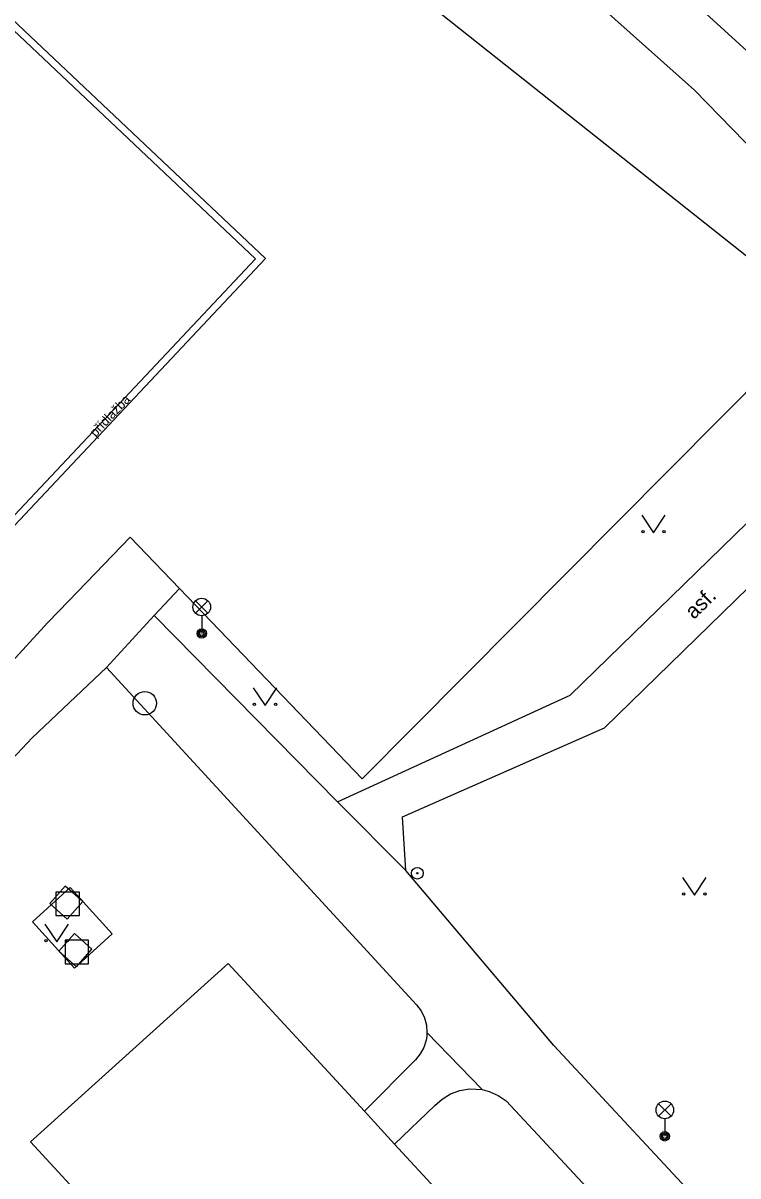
# Model space of a CAD drawing. Extents: x -598932 to -598196, y -1162207 to -1161504.
# Drawn here: x -598901.6 to -598871.09, y -1161841.73 to -1161792.56 of the extents above; entities that cross this region are included whole.
import ezdxf

# ---------------------------------------------------------------- set-up
doc = ezdxf.new("R2010")
doc.units = 0
for name, color, linetype in [('Level 25', 7, 'Continuous'), ('Level 26', 7, 'Continuous'), ('Level 27', 7, 'Continuous'), ('Level 33', 7, 'Continuous'), ('Level 36', 7, 'Continuous'), ('specificka linie pasportu komunikaci', 7, 'Continuous'), ('TM - budovy zdene_ betonove - VP', 7, 'Continuous'), ('TM - chodniky - VP', 7, 'Continuous'), ('TM - plot dreveny_ kovovy - VP', 7, 'Continuous'), ('TM - popis povrchu', 7, 'Continuous'), ('TM - rozhrani ploch obecne - NP', 7, 'Continuous'), ('TM - rozhrani ploch obecne - VP', 7, 'Continuous')]:
    doc.layers.add(name, color=color, linetype=linetype)

msp = doc.modelspace()

# ---------------------------------------------------------------- linework, layer by layer
at = {"layer": 'Level 25'}
for radius in [0.25, 0.0303]:
    msp.add_circle((-598884.77, -1161828.82), radius, dxfattribs=at)
at = {"layer": 'Level 26'}
for points in [[(-598900.456, -1161830.111), (-598899.709, -1161830.776), (-598899.044, -1161830.029), (-598899.791, -1161829.364)], [(-598900.19, -1161830.62), (-598899.19, -1161830.62), (-598899.19, -1161829.62), (-598900.19, -1161829.62)], [(-598900.066, -1161832.141), (-598899.319, -1161832.806), (-598898.654, -1161832.059), (-598899.401, -1161831.394)], [(-598899.8, -1161832.68), (-598898.8, -1161832.68), (-598898.8, -1161831.68), (-598899.8, -1161831.68)]]:
    msp.add_lwpolyline(points, close=True, dxfattribs=at)
at = {"layer": 'Level 27'}
msp.add_circle((-598896.4, -1161821.57), 0.5, dxfattribs=at)
at = {"layer": 'Level 33'}
for p, q in [((-598894.235, -1161817.73), (-598893.705, -1161817.2)), ((-598894.235, -1161817.2), (-598893.705, -1161817.73)), ((-598893.97, -1161817.84), (-598893.97, -1161818.59)), ((-598874.475, -1161839.18), (-598873.945, -1161838.65)), ((-598874.475, -1161838.65), (-598873.945, -1161839.18)), ((-598874.21, -1161839.29), (-598874.21, -1161840.04))]:
    msp.add_line(p, q, dxfattribs=at)
for centre, radius in [((-598893.97, -1161817.465), 0.375), ((-598893.97, -1161818.59), 0.2), ((-598893.97, -1161818.59), 0.145), ((-598893.97, -1161818.59), 0.0876), ((-598874.21, -1161838.915), 0.375), ((-598874.21, -1161840.04), 0.2), ((-598874.21, -1161840.04), 0.145), ((-598874.21, -1161840.04), 0.0876)]:
    msp.add_circle(centre, radius, dxfattribs=at)
at = {"layer": 'Level 36'}
for points in [[(-598875.19, -1161813.55), (-598874.69, -1161814.3), (-598874.19, -1161813.55)], [(-598891.77, -1161820.91), (-598891.27, -1161821.66), (-598890.77, -1161820.91)], [(-598873.45, -1161829), (-598872.95, -1161829.75), (-598872.45, -1161829)], [(-598900.66, -1161830.99), (-598900.16, -1161831.74), (-598899.66, -1161830.99)]]:
    msp.add_lwpolyline(points, dxfattribs=at)
for centre in [(-598875.14, -1161814.25), (-598874.241, -1161814.25), (-598891.72, -1161821.61), (-598890.821, -1161821.61), (-598873.4, -1161829.7), (-598872.501, -1161829.7), (-598900.61, -1161831.69), (-598899.711, -1161831.69)]:
    msp.add_circle(centre, 0.05, dxfattribs=at)
at = {"layer": 'specificka linie pasportu komunikaci'}
for points in [[(-598898.04, -1161820.05), (-598896, -1161817.83)], [(-598885.26, -1161828.7), (-598888.18, -1161825.78)], [(-598882, -1161838.05), (-598884.36, -1161835.61)]]:
    msp.add_lwpolyline(points, dxfattribs=at)
at = {"layer": 'TM - budovy zdene_ betonove - VP'}
for points in [[(-598901.28, -1161840.28), (-598892.84, -1161832.67)], [(-598892.84, -1161832.67), (-598887.03, -1161838.97)], [(-598887.03, -1161838.97), (-598885.74, -1161840.37)], [(-598895.56, -1161846.48), (-598901.28, -1161840.28)], [(-598885.74, -1161840.37), (-598880.07, -1161846.52)]]:
    msp.add_lwpolyline(points, dxfattribs=at)
at = {"layer": 'TM - chodniky - VP'}
for points in [[(-598880.74, -1161784.6), (-598866.42, -1161797.65), (-598860.43, -1161803.84), (-598803.26, -1161864)], [(-598894.92, -1161816.68), (-598896, -1161817.83), (-598888.18, -1161825.78), (-598878.25, -1161821.22), (-598862.62, -1161806.01), (-598865.42, -1161803.14), (-598872.95, -1161795.42), (-598882.49, -1161786.91)], [(-598867.84, -1161813.9), (-598809.56, -1161873.6), (-598820.89, -1161890.44), (-598832.15, -1161883.16), (-598841.68, -1161875.32), (-598851.13, -1161866.08), (-598878.95, -1161836.17), (-598885.26, -1161828.7), (-598885.4, -1161826.42), (-598876.78, -1161822.62), (-598867.84, -1161813.9)], [(-598898.04, -1161820.05), (-598901.21, -1161823.05)], [(-598898.04, -1161820.05), (-598884.8, -1161834.43)], [(-598907.19, -1161829.41), (-598901.21, -1161823.05)], [(-598884.8, -1161834.43), (-598884.607, -1161834.692), (-598884.467, -1161834.983), (-598884.383, -1161835.295), (-598884.36, -1161835.61), (-598884.37, -1161835.78), (-598884.398, -1161835.937), (-598884.494, -1161836.245), (-598884.647, -1161836.529), (-598884.85, -1161836.78)], [(-598887.03, -1161838.97), (-598884.85, -1161836.78)], [(-598884.02, -1161838.73), (-598883.708, -1161838.449), (-598883.349, -1161838.232), (-598882.955, -1161838.087), (-598882.54, -1161838.02), (-598882, -1161838.05), (-598881.711, -1161838.124), (-598881.326, -1161838.292), (-598880.98, -1161838.53)], [(-598884.02, -1161838.73), (-598885.74, -1161840.37)], [(-598872.35, -1161847.79), (-598880.98, -1161838.53)]]:
    msp.add_lwpolyline(points, dxfattribs=at)
at = {"layer": 'TM - plot dreveny_ kovovy - VP'}
for points in [[(-598891.67, -1161802.61), (-598918.56, -1161777.23)], [(-598895.69, -1161782.7), (-598867.5, -1161805.04), (-598887.12, -1161824.8)], [(-598904.66, -1161816.41), (-598891.67, -1161802.61)], [(-598900.54, -1161818.13), (-598899.64, -1161817.2), (-598897.02, -1161814.49), (-598894.92, -1161816.68), (-598887.12, -1161824.8)], [(-598900.54, -1161818.13), (-598903.93, -1161821.82)]]:
    msp.add_lwpolyline(points, dxfattribs=at)
at = {"layer": 'TM - rozhrani ploch obecne - NP'}
for points in [[(-598899.59, -1161829.43), (-598901.19, -1161830.89)], [(-598897.79, -1161831.41), (-598899.59, -1161829.43)], [(-598901.19, -1161830.89), (-598899.4, -1161832.87)], [(-598899.4, -1161832.87), (-598897.79, -1161831.41)]]:
    msp.add_lwpolyline(points, dxfattribs=at)
at = {"layer": 'TM - rozhrani ploch obecne - VP'}
for points in [[(-598918.57, -1161776.8), (-598891.25, -1161802.6)], [(-598891.25, -1161802.6), (-598904.65, -1161816.83)]]:
    msp.add_lwpolyline(points, dxfattribs=at)

# ---------------------------------------------------------------- texts
at = {"layer": 'TM - popis povrchu'}
for s, height, rotation, p in [('přídlažba', 0.4, 46.5916, (-598898.5, -1161810.24)), ('asf.', 0.65, 44.29, (-598872.97, -1161818.02))]:
    msp.add_text(s, height=height, rotation=rotation, dxfattribs=at).set_placement(p)

doc.saveas('drawing.dxf')
